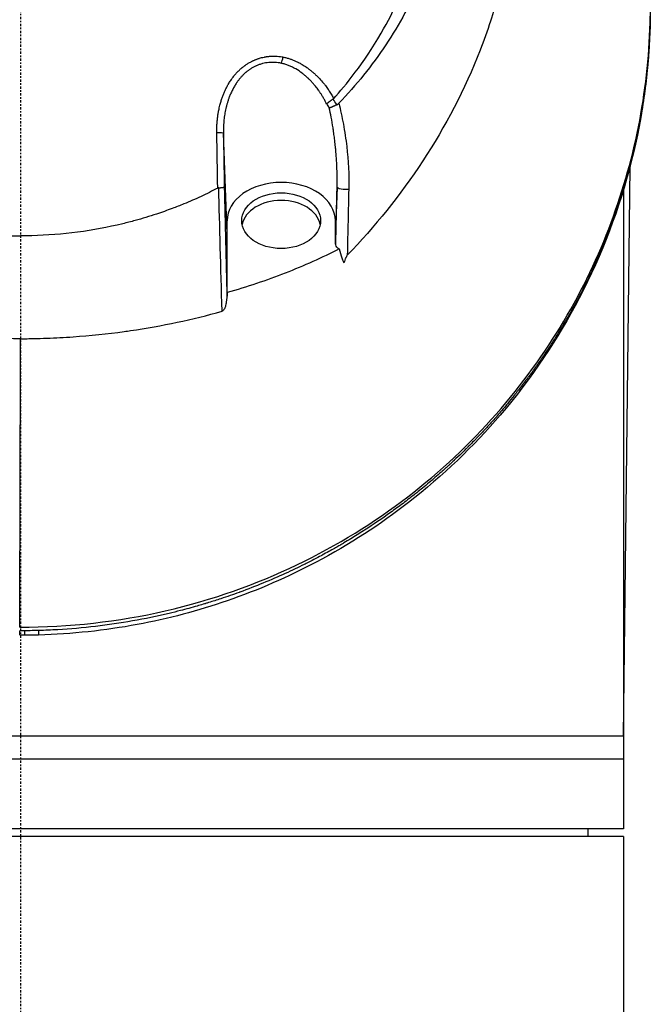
# Model space of a CAD drawing. Header units: millimetres. Extents: x 0 to 4378, y 0 to 2376.
# Tile 611 of 656: x 2251 to 2292, y 1693 to 1756. Entities that reach past the tile are written whole.
import ezdxf

# ---------------------------------------------------------------- set-up
doc = ezdxf.new("R2010")
doc.units = ezdxf.units.MM
doc.header["$LTSCALE"] = 0.2
doc.linetypes.add('CENTER2', pattern=[1.125, 0.75, -0.125, 0.125, -0.125])
doc.layers.add('02_Center Line', color=1, linetype='CENTER2')

# ---------------------------------------------------------------- blocks, each defined once
blk = doc.blocks.new('A$C1d6742d2')
for p, q in [((13.359, 1242.513), (13.118, 1249.025)), ((39.006, 1210), (39.418, 1246.852)), ((39.418, 1246.919), (39.418, 1246.919)), ((20.471, 1245.532), (20.365, 1242.675)), ((39, 1245.37), (39, 1204)), ((13.359, 1238.725), (13.359, 1243.361)), ((20.372, 1241.868), (20.359, 1243.361)), ((-0.03, 1216.523), (-0.056, 1216.523)), ((39.006, 1210), (-39.006, 1210)), ((39, 1208.5), (-39, 1208.5)), ((39, 1204), (-39, 1204)), ((39, 1203.5), (-39, 1203.5)), ((36.713, 1203.5), (36.721, 1204)), ((39, 1203.5), (39, 844.081))]:
    blk.add_line(p, q)
for centre, major_axis, ratio, start_param, end_param in [((39.724, 1256.341), (1, -0.019), 0.706619, 0.000005, 0.013273), ((16.875, 1253.893), (0.095, 0.491), 0.171727, 3.969203, 4.870511), ((19.629, 1252.182), (0.581, -0.954), 0.414136, 0.000941, 0.125378), ((16.574, 1248.653), (3.864, 0.903), 0.946376, 0.322075, 0.400787), ((17.669, 1248.944), (-0.955, 3.618), 0.893967, 5.025478, 5.142602), ((20.231, 1251.484), (-0.173, 0.631), 0.753521, 3.244774, 3.563294), ((12.618, 1249.015), (0.5, 0.009), 0.072072, 0.018559, 1.420074), ((21.93, 1220.235), (-7.364, 286.577), 0.028362, 1.481635, 1.50657), ((12.816, 1244.747), (0.005, 0.742), 0.421732, 0.011181, 0.223639), ((16.857, 1242.866), (2.55, 0), 0.707097, 0.137693, 3.003899), ((12.872, 1238.728), (0.487, -0.01), 0.816194, 6.243172, 6.299852), ((12.94, 1235.477), (0.122, 2.028), 0.21509, 0.06542, 0.07428), ((1.136, 1217.537), (0.027, -1), 0.02572, 0.005843, 0.785049)]:
    blk.add_ellipse(centre, major_axis=major_axis, ratio=ratio, start_param=start_param, end_param=end_param)
blk.add_ellipse((16.857, 1243.361), major_axis=(2.55, 0), ratio=0.707097)
for points, knots in [([(3.068, 1295.626), (3.668, 1295.562), (4.265, 1295.48), (5.453, 1295.278), (6.043, 1295.158), (7.802, 1294.745), (8.955, 1294.397), (10.401, 1293.861), (10.72, 1293.737), (11.399, 1293.457), (11.757, 1293.301), (14.956, 1291.83), (17.555, 1290.072), (20.086, 1287.657), (20.372, 1287.371), (20.806, 1286.919), (20.951, 1286.764), (21.386, 1286.288), (21.667, 1285.965), (22.078, 1285.471), (22.214, 1285.303), (22.616, 1284.794), (22.875, 1284.449), (23.38, 1283.743), (23.623, 1283.384), (24.334, 1282.279), (24.772, 1281.517), (25.566, 1279.96), (25.923, 1279.165), (26.39, 1277.966), (26.532, 1277.573), (26.943, 1276.345), (27.18, 1275.499), (27.561, 1273.803), (27.705, 1272.959), (28.21, 1268.728), (27.932, 1265.275), (26.684, 1260.957), (26.325, 1259.953), (25.276, 1257.502), (24.509, 1256.083), (23.172, 1254.068), (22.696, 1253.416), (21.684, 1252.156), (21.147, 1251.545), (20.583, 1250.962)], [0.000007, 0.000007, 0.000007, 0.000007, 0.181296, 0.181296, 0.36259, 0.36259, 0.725449, 0.725449, 0.829256, 0.829256, 0.94777, 0.94777, 1.897123, 1.897123, 2.023549, 2.023549, 2.087146, 2.087146, 2.219428, 2.219428, 2.286205, 2.286205, 2.420452, 2.420452, 2.555207, 2.555207, 2.82874, 2.82874, 3.100813, 3.100813, 3.232046, 3.232046, 3.509604, 3.509604, 3.78222, 3.78222, 4.864201, 4.864201, 5.199734, 5.199734, 5.702448, 5.702448, 5.953638, 5.953638, 6.20439, 6.20439, 6.20439, 6.20439]), ([(0.009, 1293.219), (-1.174, 1293.219), (-2.368, 1293.125), (-4.662, 1292.808), (-5.807, 1292.579), (-8.276, 1291.925), (-9.59, 1291.473), (-13.918, 1289.614), (-16.695, 1287.779), (-21.438, 1283.19), (-23.343, 1280.461), (-24.975, 1276.716), (-25.264, 1275.95), (-25.637, 1274.785), (-25.753, 1274.392), (-26.275, 1272.425), (-26.531, 1270.824), (-26.716, 1267.538), (-26.642, 1265.861), (-26.034, 1261.836), (-25.327, 1259.528), (-22.924, 1254.455), (-21.314, 1252.457), (-20.251, 1251.265)], [-3.158699, -3.158699, -3.158699, -3.158699, -2.982715, -2.982715, -2.805909, -2.805909, -2.595859, -2.595859, -2.0912, -2.0912, -1.576632, -1.576632, -1.447883, -1.447883, -1.383034, -1.383034, -1.125315, -1.125315, -0.864642, -0.864642, -0.492049, -0.492049, -0.000019, -0.000019, -0.000019, -0.000019]), ([(20.255, 1251.265), (21.01, 1252.113), (22.192, 1253.547), (24.189, 1256.984), (24.9, 1258.567), (26.59, 1263.69), (26.831, 1267.06), (26.422, 1271.609), (26.112, 1273.213), (25.401, 1275.566), (25.124, 1276.337), (23.552, 1280.116), (21.686, 1282.879), (17.01, 1287.542), (14.253, 1289.42), (9.899, 1291.359), (8.544, 1291.842), (6.043, 1292.526), (4.914, 1292.762), (2.968, 1293.049), (2.15, 1293.135), (0.896, 1293.206), (0.455, 1293.219), (0.009, 1293.219)], [-5.832325, -5.832325, -5.832325, -5.832325, -5.274421, -5.274421, -4.846437, -4.846437, -3.928454, -3.928454, -3.418934, -3.418934, -3.165574, -3.165574, -2.150485, -2.150485, -1.152487, -1.152487, -0.72343, -0.72343, -0.378701, -0.378701, -0.13356, -0.13356, -0.000001, -0.000001, -0.000001, -0.000001]), ([(31.839, 1269.976), (31.945, 1268.942), (32.025, 1267.918), (32.034, 1266.566), (32.034, 1266.41), (32.03, 1265.84), (32.019, 1265.425), (31.922, 1263.353), (31.717, 1261.704), (31.345, 1259.849), (31.299, 1259.632), (31.141, 1258.92), (31.02, 1258.429), (30.737, 1257.377), (30.572, 1256.823), (30.187, 1255.638), (29.964, 1255.013), (27.747, 1249.308), (24.663, 1244.796), (21.131, 1241.122)], [0.000289, 0.000289, 0.000289, 0.000289, 0.320756, 0.320756, 0.362402, 0.362402, 0.47349, 0.47349, 0.917838, 0.917838, 0.976896, 0.976896, 1.112143, 1.112143, 1.266805, 1.266805, 1.443098, 1.443098, 2.892096, 2.892096, 2.892096, 2.892096]), ([(40.73, 1257.17), (40.73, 1257.035), (40.73, 1256.901), (40.729, 1256.766), (40.728, 1256.621), (40.726, 1256.476), (40.724, 1256.331)], [0.035359, 0.035359, 0.035359, 0.035359, 0.5016036, 0.5016036, 0.5016036, 1, 1, 1, 1]), ([(-0.055, 1217.046), (3.153, 1217.048), (6.319, 1217.399), (12.401, 1218.802), (15.239, 1219.819), (20.493, 1222.339), (22.901, 1223.845), (27.175, 1227.125), (29.084, 1228.926), (34.126, 1234.669), (36.566, 1238.892), (39.822, 1247.581), (40.655, 1252.082), (40.725, 1256.596)], [0, 0, 0, 0, 0.125, 0.125, 0.25, 0.25, 0.375, 0.375, 0.5, 0.5, 0.75, 0.75, 1, 1, 1, 1]), ([(40.723, 1256.322), (40.609, 1250.231), (39.113, 1244.048), (34.76, 1235.718), (33.059, 1233.17), (29.306, 1228.764), (27.323, 1226.851), (23.276, 1223.702), (21.279, 1222.395), (17.315, 1220.298), (15.383, 1219.451), (11.5, 1218.111), (9.547, 1217.589), (5.466, 1216.827), (3.313, 1216.596), (1.163, 1216.537)], [0, 0, 0, 0, 2.551508, 2.551508, 3.723769, 3.723769, 4.711282, 4.711282, 5.514892, 5.514892, 6.188052, 6.188052, 6.807183, 6.807183, 7.452626, 7.452626, 7.452626, 7.452626]), ([(40.724, 1256.331), (40.723, 1256.31), (40.723, 1256.288), (40.722, 1256.266), (40.711, 1255.708), (40.688, 1255.15), (40.653, 1254.593), (40.581, 1253.435), (40.459, 1252.278), (40.285, 1251.125), (40.112, 1249.972), (39.887, 1248.823), (39.61, 1247.679), (39.334, 1246.537), (39.005, 1245.4), (38.624, 1244.272), (38.506, 1243.924), (38.383, 1243.576), (38.256, 1243.23), (37.969, 1242.455), (37.657, 1241.683), (37.318, 1240.918), (36.829, 1239.811), (36.286, 1238.717), (35.685, 1237.636), (35.555, 1237.402), (35.422, 1237.169), (35.286, 1236.936), (35.265, 1236.9), (35.245, 1236.865), (35.224, 1236.829), (35.067, 1236.561), (34.906, 1236.295), (34.741, 1236.029), (34.613, 1235.822), (34.483, 1235.615), (34.351, 1235.41), (34.188, 1235.157), (34.023, 1234.905), (33.853, 1234.655), (33.809, 1234.59), (33.757, 1234.514), (33.713, 1234.448), (33.684, 1234.407), (33.659, 1234.371), (33.641, 1234.344), (33.632, 1234.331), (33.625, 1234.321), (33.62, 1234.313), (33.601, 1234.286), (33.576, 1234.25), (33.545, 1234.207), (33.52, 1234.171), (33.491, 1234.129), (33.458, 1234.082), (33.42, 1234.028), (33.377, 1233.967), (33.328, 1233.898), (33.283, 1233.835), (33.234, 1233.766), (33.179, 1233.691), (33.174, 1233.684), (33.169, 1233.677), (33.164, 1233.67), (33.112, 1233.597), (33.055, 1233.52), (32.994, 1233.436), (32.97, 1233.404), (32.943, 1233.368), (32.917, 1233.332), (32.889, 1233.295), (32.861, 1233.257), (32.836, 1233.223), (32.819, 1233.201), (32.804, 1233.18), (32.79, 1233.162), (32.723, 1233.072), (32.657, 1232.984), (32.593, 1232.899), (32.457, 1232.721), (32.329, 1232.555), (32.207, 1232.399), (32.162, 1232.342), (32.118, 1232.286), (32.075, 1232.231), (32.06, 1232.211), (32.048, 1232.196), (32.035, 1232.18), (32.025, 1232.167), (32.014, 1232.154), (32.001, 1232.137), (31.987, 1232.12), (31.971, 1232.1), (31.951, 1232.074), (31.947, 1232.069), (31.942, 1232.064), (31.938, 1232.058), (31.787, 1231.869), (31.644, 1231.693), (31.509, 1231.529), (31.502, 1231.521), (31.495, 1231.513), (31.488, 1231.504), (31.454, 1231.463), (31.421, 1231.423), (31.388, 1231.383), (31.147, 1231.094), (30.934, 1230.847), (30.754, 1230.642), (30.549, 1230.408), (30.385, 1230.228), (30.267, 1230.099), (30.224, 1230.051), (30.186, 1230.01), (30.155, 1229.976), (30.144, 1229.965), (30.135, 1229.954), (30.126, 1229.944), (30.12, 1229.938), (30.107, 1229.924), (30.09, 1229.905), (30.071, 1229.886), (30.048, 1229.861), (30.024, 1229.835), (30.001, 1229.81), (29.976, 1229.783), (29.954, 1229.76), (29.944, 1229.749), (29.935, 1229.739), (29.926, 1229.73), (29.857, 1229.656), (29.79, 1229.585), (29.726, 1229.518), (29.638, 1229.425), (29.554, 1229.338), (29.476, 1229.257), (29.452, 1229.232), (29.428, 1229.207), (29.404, 1229.183), (29.287, 1229.062), (29.184, 1228.958), (29.095, 1228.868), (29.054, 1228.827), (29.016, 1228.788), (28.981, 1228.754), (28.966, 1228.739), (28.958, 1228.731), (28.952, 1228.725), (28.944, 1228.717), (28.938, 1228.711), (28.923, 1228.696), (28.921, 1228.694), (28.919, 1228.692), (28.917, 1228.69), (28.871, 1228.644), (28.797, 1228.571), (28.696, 1228.471), (28.65, 1228.426), (28.598, 1228.376), (28.541, 1228.32), (28.362, 1228.147), (28.182, 1227.976), (28.055, 1227.857), (28.051, 1227.853), (28.047, 1227.849), (28.044, 1227.846), (27.926, 1227.736), (27.838, 1227.655), (27.781, 1227.601), (27.775, 1227.596), (27.77, 1227.592), (27.766, 1227.587), (27.758, 1227.581), (27.738, 1227.562), (27.714, 1227.54), (27.695, 1227.523), (27.675, 1227.504), (27.656, 1227.487), (27.651, 1227.482), (27.646, 1227.477), (27.641, 1227.473), (27.598, 1227.434), (27.555, 1227.395), (27.513, 1227.357), (27.429, 1227.281), (27.347, 1227.207), (27.266, 1227.135), (27.247, 1227.118), (27.228, 1227.101), (27.209, 1227.084), (27.068, 1226.959), (26.931, 1226.839), (26.8, 1226.726), (26.672, 1226.615), (26.549, 1226.51), (26.431, 1226.411), (26.125, 1226.153), (25.855, 1225.934), (25.627, 1225.751), (25.537, 1225.679), (25.453, 1225.613), (25.375, 1225.552), (25.332, 1225.517), (25.29, 1225.485), (25.251, 1225.454), (25.234, 1225.441), (25.223, 1225.433), (25.21, 1225.423), (25.199, 1225.414), (25.188, 1225.405), (25.171, 1225.392), (25.161, 1225.385), (25.15, 1225.376), (25.136, 1225.365), (25.004, 1225.263), (24.872, 1225.162), (24.738, 1225.061), (24.471, 1224.86), (24.201, 1224.66), (23.926, 1224.464), (23.378, 1224.07), (22.814, 1223.687), (22.235, 1223.315), (22.214, 1223.301), (22.193, 1223.288), (22.173, 1223.275), (21.903, 1223.102), (21.631, 1222.932), (21.356, 1222.765), (21.207, 1222.675), (21.058, 1222.585), (20.907, 1222.497), (20.88, 1222.48), (20.85, 1222.462), (20.82, 1222.445), (20.791, 1222.428), (20.762, 1222.411), (20.739, 1222.398), (20.722, 1222.388), (20.708, 1222.38), (20.698, 1222.374), (20.662, 1222.353), (20.625, 1222.332), (20.587, 1222.309), (20.498, 1222.258), (20.402, 1222.203), (20.3, 1222.145), (20.071, 1222.015), (19.81, 1221.87), (19.514, 1221.711), (19.491, 1221.698), (19.467, 1221.686), (19.444, 1221.673), (19.15, 1221.515), (18.824, 1221.345), (18.463, 1221.164), (18.42, 1221.143), (18.377, 1221.121), (18.334, 1221.1), (17.594, 1220.732), (16.714, 1220.322), (15.675, 1219.894), (15.207, 1219.702), (14.707, 1219.507), (14.173, 1219.312), (14.158, 1219.306), (14.144, 1219.301), (14.13, 1219.296), (13.752, 1219.158), (13.356, 1219.021), (12.944, 1218.884), (12.69, 1218.801), (12.43, 1218.718), (12.163, 1218.636), (12.099, 1218.616), (12.033, 1218.596), (11.967, 1218.576), (11.946, 1218.569), (11.925, 1218.563), (11.904, 1218.557), (11.765, 1218.515), (11.631, 1218.475), (11.521, 1218.443), (11.518, 1218.443), (11.515, 1218.442), (11.511, 1218.441), (11.481, 1218.432), (11.453, 1218.424), (11.427, 1218.416), (11.065, 1218.312), (10.701, 1218.213), (10.335, 1218.118), (10.093, 1218.056), (9.85, 1217.996), (9.606, 1217.937), (8.829, 1217.752), (8.042, 1217.588), (7.247, 1217.447), (6.452, 1217.306), (5.648, 1217.188), (4.84, 1217.094), (4.031, 1216.999), (3.217, 1216.928), (2.4, 1216.882), (1.992, 1216.859), (1.583, 1216.842), (1.173, 1216.83)], [0, 0, 0, 0, 0.001235, 0.001235, 0.001235, 0.032845, 0.032845, 0.032845, 0.098514, 0.098514, 0.098514, 0.164155, 0.164155, 0.164155, 0.229765, 0.229765, 0.229765, 0.25, 0.25, 0.25, 0.295338, 0.295338, 0.295338, 0.360817, 0.360817, 0.360817, 0.375, 0.375, 0.375, 0.377162, 0.377162, 0.377162, 0.393509, 0.393509, 0.393509, 0.40625, 0.40625, 0.40625, 0.421875, 0.421875, 0.421875, 0.42593, 0.42593, 0.42593, 0.428493, 0.428493, 0.428493, 0.429688, 0.429688, 0.429688, 0.43397, 0.43397, 0.43397, 0.4375, 0.4375, 0.4375, 0.441585, 0.441585, 0.441585, 0.445313, 0.445313, 0.445313, 0.445664, 0.445664, 0.445664, 0.449219, 0.449219, 0.449219, 0.450621, 0.450621, 0.450621, 0.452114, 0.452114, 0.452114, 0.453125, 0.453125, 0.453125, 0.458169, 0.458169, 0.458169, 0.46875, 0.46875, 0.46875, 0.472656, 0.472656, 0.472656, 0.47407, 0.47407, 0.47407, 0.475217, 0.475217, 0.475217, 0.476344, 0.476344, 0.476344, 0.476563, 0.476563, 0.476563, 0.483993, 0.483993, 0.483993, 0.484375, 0.484375, 0.484375, 0.486257, 0.486257, 0.486257, 0.5, 0.5, 0.5, 0.515625, 0.515625, 0.515625, 0.521453, 0.521453, 0.521453, 0.523438, 0.523438, 0.523438, 0.52457, 0.52457, 0.52457, 0.525731, 0.525731, 0.525731, 0.52685, 0.52685, 0.52685, 0.527344, 0.527344, 0.527344, 0.53125, 0.53125, 0.53125, 0.53666, 0.53666, 0.53666, 0.538372, 0.538372, 0.538372, 0.546875, 0.546875, 0.546875, 0.550781, 0.550781, 0.550781, 0.552445, 0.552445, 0.552445, 0.554421, 0.554421, 0.554421, 0.554688, 0.554688, 0.554688, 0.560068, 0.560068, 0.560068, 0.5625, 0.5625, 0.5625, 0.570081, 0.570081, 0.570081, 0.570313, 0.570313, 0.570313, 0.577477, 0.577477, 0.577477, 0.578125, 0.578125, 0.578125, 0.579102, 0.579102, 0.579102, 0.579856, 0.579856, 0.579856, 0.580078, 0.580078, 0.580078, 0.582031, 0.582031, 0.582031, 0.585938, 0.585938, 0.585938, 0.586848, 0.586848, 0.586848, 0.59375, 0.59375, 0.59375, 0.600497, 0.600497, 0.600497, 0.618038, 0.618038, 0.618038, 0.625, 0.625, 0.625, 0.628906, 0.628906, 0.628906, 0.630563, 0.630563, 0.630563, 0.631988, 0.631988, 0.631988, 0.632813, 0.632813, 0.632813, 0.640625, 0.640625, 0.640625, 0.65625, 0.65625, 0.65625, 0.6875, 0.6875, 0.6875, 0.688623, 0.688623, 0.688623, 0.703125, 0.703125, 0.703125, 0.710938, 0.710938, 0.710938, 0.712365, 0.712365, 0.712365, 0.713792, 0.713792, 0.713792, 0.714844, 0.714844, 0.714844, 0.71875, 0.71875, 0.71875, 0.727865, 0.727865, 0.727865, 0.748382, 0.748382, 0.748382, 0.75, 0.75, 0.75, 0.770026, 0.770026, 0.770026, 0.772382, 0.772382, 0.772382, 0.8125, 0.8125, 0.8125, 0.830542, 0.830542, 0.830542, 0.831023, 0.831023, 0.831023, 0.84375, 0.84375, 0.84375, 0.851563, 0.851563, 0.851563, 0.853457, 0.853457, 0.853457, 0.854072, 0.854072, 0.854072, 0.858128, 0.858128, 0.858128, 0.858245, 0.858245, 0.858245, 0.859375, 0.859375, 0.859375, 0.875, 0.875, 0.875, 0.885308, 0.885308, 0.885308, 0.918094, 0.918094, 0.918094, 0.950853, 0.950853, 0.950853, 0.983613, 0.983613, 0.983613, 1, 1, 1, 1]), ([(12.692, 1249.052), (12.691, 1249.14), (12.691, 1249.228), (12.694, 1249.403), (12.698, 1249.49), (12.707, 1249.663), (12.714, 1249.749), (12.73, 1249.919), (12.739, 1250.004), (12.761, 1250.17), (12.774, 1250.253), (12.802, 1250.416), (12.818, 1250.497), (12.847, 1250.635), (12.86, 1250.693), (12.887, 1250.804), (12.901, 1250.857), (12.936, 1250.99), (12.959, 1251.068), (13.008, 1251.223), (13.034, 1251.299), (13.088, 1251.449), (13.116, 1251.522), (13.174, 1251.662), (13.203, 1251.729), (13.266, 1251.867), (13.301, 1251.937), (13.37, 1252.071), (13.405, 1252.135), (13.445, 1252.204), (13.449, 1252.21), (13.476, 1252.257), (13.5, 1252.296), (13.547, 1252.372), (13.571, 1252.409), (13.62, 1252.482), (13.645, 1252.518), (13.682, 1252.57), (13.694, 1252.587), (13.732, 1252.638), (13.758, 1252.672), (13.811, 1252.739), (13.838, 1252.772), (13.882, 1252.824), (13.899, 1252.844), (13.942, 1252.893), (13.967, 1252.921), (14.019, 1252.977), (14.045, 1253.004), (14.097, 1253.057), (14.123, 1253.082), (14.177, 1253.133), (14.203, 1253.158), (14.258, 1253.206), (14.286, 1253.23), (14.325, 1253.263), (14.336, 1253.272), (14.375, 1253.304), (14.404, 1253.327), (14.463, 1253.373), (14.493, 1253.395), (14.533, 1253.423), (14.542, 1253.429), (14.609, 1253.476), (14.668, 1253.515), (14.787, 1253.588), (14.846, 1253.621), (14.932, 1253.666), (14.958, 1253.679), (15.008, 1253.704), (15.031, 1253.715), (15.076, 1253.736), (15.099, 1253.746), (15.128, 1253.758), (15.135, 1253.761), (15.164, 1253.774), (15.186, 1253.783), (15.232, 1253.801), (15.255, 1253.81), (15.303, 1253.828), (15.327, 1253.837), (15.377, 1253.854), (15.403, 1253.862), (15.438, 1253.873), (15.447, 1253.876), (15.497, 1253.891), (15.538, 1253.903), (15.638, 1253.929), (15.696, 1253.942), (15.76, 1253.955), (15.764, 1253.955), (15.788, 1253.96), (15.806, 1253.963), (15.842, 1253.97), (15.86, 1253.973), (15.895, 1253.978), (15.913, 1253.981), (15.949, 1253.986), (15.966, 1253.988), (16.003, 1253.993), (16.021, 1253.995), (16.056, 1253.998), (16.073, 1254), (16.226, 1254.013), (16.363, 1254.016), (16.637, 1254.004), (16.775, 1253.989), (16.933, 1253.962), (16.953, 1253.958), (16.973, 1253.955)], [0, 0, 0, 0, 0.038115, 0.038115, 0.075605, 0.075605, 0.112655, 0.112655, 0.149359, 0.149359, 0.186016, 0.186016, 0.222871, 0.222871, 0.25, 0.25, 0.275957, 0.275957, 0.314389, 0.314389, 0.352947, 0.352947, 0.390327, 0.390327, 0.425518, 0.425518, 0.462759, 0.462759, 0.49675, 0.49675, 0.5, 0.5, 0.521578, 0.521578, 0.543031, 0.543031, 0.564061, 0.564061, 0.573987, 0.573987, 0.594266, 0.594266, 0.613774, 0.613774, 0.625, 0.625, 0.642214, 0.642214, 0.659554, 0.659554, 0.67675, 0.67675, 0.693701, 0.693701, 0.7101, 0.7101, 0.716202, 0.716202, 0.731672, 0.731672, 0.746156, 0.746156, 0.75, 0.75, 0.776323, 0.776323, 0.801617, 0.801617, 0.8125, 0.8125, 0.822297, 0.822297, 0.832341, 0.832341, 0.835296, 0.835296, 0.845222, 0.845222, 0.854706, 0.854706, 0.863836, 0.863836, 0.872439, 0.872439, 0.875, 0.875, 0.887583, 0.887583, 0.904963, 0.904963, 0.90625, 0.90625, 0.911965, 0.911965, 0.917839, 0.917839, 0.923591, 0.923591, 0.928893, 0.928893, 0.933682, 0.933682, 0.9375, 0.9375, 0.966767, 0.966767, 0.995836, 0.995836, 1, 1, 1, 1]), ([(16.973, 1253.955), (17.047, 1253.94), (17.12, 1253.924), (17.267, 1253.885), (17.34, 1253.864), (17.472, 1253.82), (17.531, 1253.799), (17.622, 1253.764), (17.654, 1253.751), (17.719, 1253.724), (17.752, 1253.709), (17.818, 1253.68), (17.851, 1253.664), (17.916, 1253.633), (17.949, 1253.616), (17.997, 1253.592), (18.012, 1253.584), (18.062, 1253.558), (18.095, 1253.539), (18.156, 1253.505), (18.184, 1253.488), (18.304, 1253.418), (18.397, 1253.358), (18.494, 1253.29), (18.499, 1253.286), (18.568, 1253.238), (18.631, 1253.192), (18.752, 1253.098), (18.81, 1253.051), (18.888, 1252.985), (18.909, 1252.967), (18.936, 1252.943), (18.943, 1252.937), (18.966, 1252.917), (18.984, 1252.901), (19.02, 1252.868), (19.039, 1252.851), (19.074, 1252.818), (19.092, 1252.801), (19.128, 1252.767), (19.145, 1252.75), (19.16, 1252.735), (19.161, 1252.734), (19.245, 1252.651), (19.327, 1252.566), (19.489, 1252.385), (19.57, 1252.289), (19.671, 1252.161), (19.693, 1252.133), (19.774, 1252.026), (19.832, 1251.946), (19.944, 1251.784), (19.997, 1251.702), (20.099, 1251.538), (20.148, 1251.456), (20.215, 1251.338), (20.235, 1251.302), (20.255, 1251.265)], [0, 0, 0, 0, 0.0447982, 0.0447982, 0.0890691, 0.0890691, 0.125, 0.125, 0.1438235, 0.1438235, 0.162372, 0.162372, 0.1809558, 0.1809558, 0.1998559, 0.1998559, 0.2090035, 0.2090035, 0.2302048, 0.2302048, 0.25, 0.25, 0.321519, 0.321519, 0.3256794, 0.3256794, 0.375, 0.375, 0.4207665, 0.4207665, 0.4375, 0.4375, 0.442409, 0.442409, 0.4555352, 0.4555352, 0.4686943, 0.4686943, 0.4824178, 0.4824178, 0.4990105, 0.4990105, 0.5, 0.5, 0.60237, 0.60237, 0.708141, 0.708141, 0.7377626, 0.7377626, 0.8181353, 0.8181353, 0.8954072, 0.8954072, 0.9686926, 0.9686926, 0.9999993, 0.9999993, 0.9999993, 0.9999993]), ([(16.873, 1253.549), (16.803, 1253.564), (16.732, 1253.577), (16.59, 1253.597), (16.519, 1253.603), (16.378, 1253.611), (16.307, 1253.612), (16.176, 1253.609), (16.115, 1253.605), (15.986, 1253.593), (15.917, 1253.584), (15.787, 1253.561), (15.726, 1253.547), (15.66, 1253.531), (15.655, 1253.529), (15.576, 1253.509), (15.505, 1253.487), (15.377, 1253.441), (15.319, 1253.418), (15.253, 1253.389), (15.243, 1253.384), (15.175, 1253.354), (15.118, 1253.326), (15.007, 1253.266), (14.953, 1253.234), (14.846, 1253.166), (14.793, 1253.13), (14.693, 1253.057), (14.646, 1253.02), (14.587, 1252.972), (14.576, 1252.962), (14.561, 1252.949), (14.558, 1252.947), (14.494, 1252.892), (14.434, 1252.836), (14.333, 1252.734), (14.291, 1252.689), (14.232, 1252.622), (14.213, 1252.601), (14.177, 1252.557), (14.159, 1252.535), (14.123, 1252.49), (14.105, 1252.467), (14.069, 1252.42), (14.052, 1252.396), (14.024, 1252.358), (14.014, 1252.343), (13.993, 1252.313), (13.983, 1252.299), (13.929, 1252.219), (13.885, 1252.15), (13.8, 1252.007), (13.759, 1251.933), (13.68, 1251.78), (13.642, 1251.701), (13.601, 1251.608), (13.596, 1251.596), (13.59, 1251.584), (13.59, 1251.582), (13.557, 1251.507), (13.526, 1251.431), (13.474, 1251.294), (13.453, 1251.235), (13.423, 1251.146), (13.413, 1251.116), (13.394, 1251.056), (13.385, 1251.025), (13.366, 1250.963), (13.357, 1250.932), (13.339, 1250.869), (13.331, 1250.838), (13.318, 1250.791), (13.314, 1250.773), (13.307, 1250.745), (13.304, 1250.734), (13.271, 1250.6), (13.244, 1250.473), (13.198, 1250.222), (13.18, 1250.099), (13.15, 1249.848), (13.138, 1249.721), (13.122, 1249.462), (13.117, 1249.33), (13.116, 1249.139), (13.117, 1249.082), (13.118, 1249.025)], [0, 0, 0, 0, 0.031262, 0.031262, 0.062423, 0.062423, 0.093523, 0.093523, 0.120423, 0.120423, 0.150994, 0.150994, 0.178863, 0.178863, 0.181565, 0.181565, 0.215546, 0.215546, 0.244909, 0.244909, 0.25, 0.25, 0.280377, 0.280377, 0.309866, 0.309866, 0.33916, 0.33916, 0.366309, 0.366309, 0.373192, 0.373192, 0.375, 0.375, 0.410923, 0.410923, 0.4375, 0.4375, 0.448895, 0.448895, 0.460192, 0.460192, 0.471628, 0.471628, 0.483687, 0.483687, 0.491586, 0.491586, 0.5, 0.5, 0.540212, 0.540212, 0.580035, 0.580035, 0.619515, 0.619515, 0.625, 0.625, 0.625616, 0.625616, 0.661017, 0.661017, 0.6875, 0.6875, 0.699662, 0.699662, 0.711687, 0.711687, 0.723855, 0.723855, 0.736708, 0.736708, 0.744354, 0.744354, 0.75, 0.75, 0.8125, 0.8125, 0.86874, 0.86874, 0.92376, 0.92376, 0.977501, 0.977501, 1, 1, 1, 1]), ([(19.798, 1250.911), (19.766, 1250.978), (19.733, 1251.042), (19.665, 1251.17), (19.63, 1251.234), (19.575, 1251.331), (19.554, 1251.366), (19.517, 1251.429), (19.5, 1251.456), (19.467, 1251.51), (19.451, 1251.536), (19.418, 1251.587), (19.402, 1251.612), (19.37, 1251.661), (19.353, 1251.685), (19.319, 1251.735), (19.301, 1251.761), (19.279, 1251.793), (19.275, 1251.798), (19.208, 1251.893), (19.142, 1251.979), (19.033, 1252.116), (18.989, 1252.169), (18.922, 1252.245), (18.901, 1252.269), (18.859, 1252.315), (18.839, 1252.338), (18.797, 1252.382), (18.776, 1252.404), (18.733, 1252.449), (18.71, 1252.472), (18.665, 1252.517), (18.642, 1252.54), (18.615, 1252.565), (18.613, 1252.568), (18.607, 1252.573), (18.604, 1252.576), (18.546, 1252.631), (18.49, 1252.682), (18.375, 1252.78), (18.316, 1252.828), (18.244, 1252.884), (18.232, 1252.894), (18.08, 1253.009), (17.94, 1253.102), (17.731, 1253.222), (17.664, 1253.258), (17.525, 1253.326), (17.454, 1253.359), (17.308, 1253.419), (17.234, 1253.446), (17.083, 1253.496), (17.006, 1253.518), (16.91, 1253.541), (16.892, 1253.545), (16.873, 1253.549)], [0, 0, 0, 0, 0.046711, 0.046711, 0.096311, 0.096311, 0.125, 0.125, 0.149375, 0.149375, 0.174393, 0.174393, 0.199162, 0.199162, 0.222522, 0.222522, 0.245689, 0.245689, 0.25, 0.25, 0.325349, 0.325349, 0.375, 0.375, 0.399201, 0.399201, 0.423724, 0.423724, 0.44792, 0.44792, 0.472607, 0.472607, 0.494916, 0.494916, 0.497293, 0.497293, 0.5, 0.5, 0.54983, 0.54983, 0.601498, 0.601498, 0.612632, 0.612632, 0.73467, 0.73467, 0.792496, 0.792496, 0.853604, 0.853604, 0.916894, 0.916894, 0.983711, 0.983711, 1, 1, 1, 1]), ([(20.21, 1251.228), (20.195, 1251.218), (20.179, 1251.208), (20.162, 1251.198), (20.146, 1251.187), (20.13, 1251.177), (20.114, 1251.166), (20.098, 1251.155), (20.082, 1251.144), (20.067, 1251.133), (20.051, 1251.122), (20.035, 1251.111), (20.02, 1251.1), (20.005, 1251.089), (19.99, 1251.078), (19.976, 1251.067), (19.972, 1251.064), (19.968, 1251.061), (19.964, 1251.058), (19.954, 1251.05), (19.944, 1251.042), (19.934, 1251.035), (19.921, 1251.024), (19.909, 1251.014), (19.897, 1251.004), (19.885, 1250.994), (19.874, 1250.984), (19.863, 1250.975), (19.853, 1250.966), (19.843, 1250.957), (19.834, 1250.948), (19.825, 1250.94), (19.817, 1250.932), (19.81, 1250.924), (19.806, 1250.919), (19.802, 1250.915), (19.798, 1250.911)], [0, 0, 0, 0, 0.0977585, 0.0977585, 0.0977585, 0.1935795, 0.1935795, 0.1935795, 0.2879079, 0.2879079, 0.2879079, 0.3809599, 0.3809599, 0.3809599, 0.4735218, 0.4735218, 0.4735218, 0.4995432, 0.4995432, 0.4995432, 0.5659348, 0.5659348, 0.5659348, 0.658535, 0.658535, 0.658535, 0.7522359, 0.7522359, 0.7522359, 0.8467203, 0.8467203, 0.8467203, 0.9430884, 0.9430884, 0.9430884, 1, 1, 1, 1]), ([(19.969, 1250.667), (19.976, 1250.67), (19.985, 1250.674), (19.994, 1250.677), (20.004, 1250.681), (20.014, 1250.685), (20.026, 1250.69), (20.037, 1250.694), (20.049, 1250.699), (20.062, 1250.704), (20.075, 1250.709), (20.088, 1250.714), (20.102, 1250.72), (20.116, 1250.726), (20.131, 1250.732), (20.147, 1250.739), (20.154, 1250.742), (20.162, 1250.745), (20.17, 1250.748), (20.178, 1250.752), (20.186, 1250.755), (20.195, 1250.759), (20.212, 1250.766), (20.229, 1250.773), (20.246, 1250.781), (20.263, 1250.788), (20.281, 1250.795), (20.299, 1250.803), (20.317, 1250.811), (20.335, 1250.818), (20.352, 1250.826), (20.37, 1250.834), (20.388, 1250.842), (20.406, 1250.85), (20.421, 1250.856), (20.437, 1250.863), (20.452, 1250.87)], [0, 0, 0, 0, 0.094765, 0.094765, 0.094765, 0.1877083, 0.1877083, 0.1877083, 0.2792333, 0.2792333, 0.2792333, 0.3695283, 0.3695283, 0.3695283, 0.4593375, 0.4593375, 0.4593375, 0.5027287, 0.5027287, 0.5027287, 0.5489876, 0.5489876, 0.5489876, 0.6388096, 0.6388096, 0.6388096, 0.7297889, 0.7297889, 0.7297889, 0.8215701, 0.8215701, 0.8215701, 0.9155073, 0.9155073, 0.9155073, 0.9999981, 0.9999981, 0.9999981, 0.9999981]), ([(20.471, 1245.532), (20.471, 1245.556), (20.472, 1245.58), (20.473, 1245.625), (20.473, 1245.647), (20.475, 1245.726), (20.476, 1245.783), (20.477, 1245.926), (20.477, 1246.013), (20.476, 1246.13), (20.476, 1246.158), (20.475, 1246.277), (20.474, 1246.369), (20.47, 1246.539), (20.467, 1246.616), (20.463, 1246.754), (20.46, 1246.815), (20.451, 1247.031), (20.442, 1247.19), (20.424, 1247.467), (20.416, 1247.584), (20.403, 1247.738), (20.4, 1247.777), (20.393, 1247.855), (20.39, 1247.894), (20.382, 1247.974), (20.379, 1248.013), (20.375, 1248.052), (20.374, 1248.058), (20.368, 1248.121), (20.362, 1248.18), (20.342, 1248.377), (20.325, 1248.52), (20.3, 1248.727), (20.292, 1248.787), (20.276, 1248.91), (20.267, 1248.972), (20.25, 1249.096), (20.241, 1249.159), (20.224, 1249.271), (20.216, 1249.321), (20.173, 1249.599), (20.134, 1249.828), (20.053, 1250.261), (20.012, 1250.465), (19.969, 1250.667)], [0.0006332, 0.0006332, 0.0006332, 0.0006332, 0.0173884, 0.0173884, 0.0329302, 0.0329302, 0.0722622, 0.0722622, 0.1289759, 0.1289759, 0.1471362, 0.1471362, 0.2039627, 0.2039627, 0.25, 0.25, 0.2856215, 0.2856215, 0.375, 0.375, 0.4375, 0.4375, 0.4564123, 0.4564123, 0.4753651, 0.4753651, 0.49639, 0.49639, 0.5, 0.5, 0.5387047, 0.5387047, 0.625, 0.625, 0.6577734, 0.6577734, 0.6900025, 0.6900025, 0.7227109, 0.7227109, 0.75, 0.75, 0.881997, 0.881997, 1, 1, 1, 1]), ([(20.583, 1250.962), (20.692, 1250.531), (20.791, 1250.084), (20.963, 1249.15), (21.042, 1248.613), (21.201, 1247.237), (21.25, 1246.321), (21.226, 1245.389)], [0.0000216, 0.0000216, 0.0000216, 0.0000216, 0.25, 0.25, 0.5, 0.5, 1, 1, 1, 1]), ([(12.818, 1245.49), (12.829, 1245.49), (12.841, 1245.491), (12.853, 1245.492), (12.864, 1245.492), (12.876, 1245.493), (12.888, 1245.494), (12.9, 1245.495), (12.912, 1245.496), (12.924, 1245.496), (12.936, 1245.497), (12.948, 1245.499), (12.96, 1245.5), (12.972, 1245.501), (12.984, 1245.502), (12.996, 1245.503), (13.006, 1245.504), (13.015, 1245.505), (13.025, 1245.506), (13.034, 1245.507), (13.042, 1245.508), (13.05, 1245.509), (13.052, 1245.51), (13.054, 1245.51), (13.056, 1245.51), (13.063, 1245.511), (13.07, 1245.512), (13.076, 1245.513), (13.08, 1245.513), (13.083, 1245.514), (13.086, 1245.514), (13.089, 1245.515), (13.092, 1245.515), (13.095, 1245.516), (13.097, 1245.516), (13.1, 1245.516), (13.103, 1245.517), (13.105, 1245.517), (13.108, 1245.518), (13.111, 1245.519), (13.114, 1245.519), (13.117, 1245.52), (13.12, 1245.52), (13.123, 1245.521), (13.126, 1245.522), (13.13, 1245.522), (13.133, 1245.523), (13.136, 1245.524), (13.14, 1245.525), (13.143, 1245.526), (13.146, 1245.527), (13.15, 1245.528), (13.154, 1245.529), (13.158, 1245.531), (13.162, 1245.532), (13.165, 1245.533), (13.167, 1245.534), (13.169, 1245.535), (13.172, 1245.537), (13.173, 1245.538), (13.174, 1245.539), (13.175, 1245.54), (13.176, 1245.54), (13.177, 1245.541), (13.177, 1245.542), (13.178, 1245.542), (13.178, 1245.543), (13.178, 1245.544), (13.178, 1245.544), (13.178, 1245.544), (13.178, 1245.544), (13.178, 1245.544), (13.178, 1245.544)], [0.0000537, 0.0000537, 0.0000537, 0.0000537, 0.0626256, 0.0626256, 0.0626256, 0.1211164, 0.1211164, 0.1211164, 0.1818499, 0.1818499, 0.1818499, 0.243274, 0.243274, 0.243274, 0.3089338, 0.3089338, 0.3089338, 0.3673948, 0.3673948, 0.3673948, 0.4262297, 0.4262297, 0.4262297, 0.4407607, 0.4407607, 0.4407607, 0.5, 0.5, 0.5, 0.534744, 0.534744, 0.534744, 0.5713232, 0.5713232, 0.5713232, 0.6072655, 0.6072655, 0.6072655, 0.6407709, 0.6407709, 0.6407709, 0.6705082, 0.6705082, 0.6705082, 0.6985535, 0.6985535, 0.6985535, 0.7242768, 0.7242768, 0.7242768, 0.7486189, 0.7486189, 0.7486189, 0.783676, 0.783676, 0.783676, 0.8192693, 0.8192693, 0.8192693, 0.8568548, 0.8568548, 0.8568548, 0.8946411, 0.8946411, 0.8946411, 0.9370394, 0.9370394, 0.9370394, 0.9773546, 0.9773546, 0.9773546, 0.9999993, 0.9999993, 0.9999993, 0.9999993]), ([(20.359, 1243.361), (20.359, 1244.014), (19.983, 1244.653), (18.682, 1245.571), (17.778, 1245.836), (15.94, 1245.836), (15.035, 1245.571), (13.735, 1244.653), (13.359, 1244.015), (13.359, 1243.361)], [0, 0, 0, 0, 0.25, 0.25, 0.5, 0.5, 0.75, 0.75, 1, 1, 1, 1]), ([(20.389, 1241.77), (20.394, 1242.023), (20.4, 1242.276), (20.411, 1242.775), (20.416, 1243.021), (20.434, 1243.811), (20.445, 1244.356), (20.462, 1245.112), (20.466, 1245.321), (20.471, 1245.531)], [0.1673737, 0.1673737, 0.1673737, 0.1673737, 0.3359501, 0.3359501, 0.5, 0.5, 0.8612941, 0.8612941, 0.9999591, 0.9999591, 0.9999591, 0.9999591]), ([(21.226, 1245.389), (21.103, 1245.37), (20.895, 1245.366), (20.56, 1245.429), (20.473, 1245.488), (20.471, 1245.532)], [0, 0, 0, 0, 0.5, 0.5, 1, 1, 1, 1]), ([(-12.749, 1245.47), (-11.227, 1244.663), (-9.782, 1244.108), (-8.094, 1243.564), (-7.607, 1243.421), (-6.836, 1243.218), (-6.556, 1243.149), (-5.363, 1242.874), (-4.443, 1242.711), (-3.052, 1242.536), (-2.586, 1242.49), (-1.888, 1242.437), (-1.654, 1242.422), (-1.3, 1242.404), (-1.183, 1242.399), (-0.953, 1242.391), (-0.833, 1242.387), (-0.475, 1242.378), (-0.234, 1242.375), (0.005, 1242.375)], [0.000004, 0.000004, 0.000004, 0.000004, 0.522777, 0.522777, 0.731577, 0.731577, 0.850946, 0.850946, 1.233117, 1.233117, 1.425095, 1.425095, 1.520319, 1.520319, 1.567563, 1.567563, 1.612845, 1.612845, 1.703708, 1.703708, 1.703708, 1.703708]), ([(12.752, 1245.471), (12.397, 1245.282), (12.037, 1245.102), (11.307, 1244.76), (10.937, 1244.598), (10.312, 1244.341), (10.058, 1244.242), (9.473, 1244.022), (9.135, 1243.903), (8.334, 1243.637), (7.873, 1243.498), (7.147, 1243.298), (6.877, 1243.228), (5.648, 1242.928), (4.674, 1242.746), (2.707, 1242.487), (1.714, 1242.409), (0.601, 1242.381), (0.363, 1242.376), (0.124, 1242.375), (0.005, 1242.375)], [-1.261442, -1.261442, -1.261442, -1.261442, -1.140195, -1.140195, -1.01884, -1.01884, -0.93726, -0.93726, -0.82614, -0.82614, -0.678348, -0.678348, -0.595135, -0.595135, -0.298194, -0.298194, 0, 0, 0.035566, 0.071132, 0.071132, 0.071132, 0.071132]), ([(20.613, 1241.538), (20.58, 1241.553), (20.55, 1241.571), (20.426, 1241.665), (20.373, 1241.766), (20.372, 1241.868)], [0, 0, 0, 0, 0.213209, 0.213209, 1, 1, 1, 1]), ([(20.613, 1241.538), (19.495, 1240.961), (18.328, 1240.435), (15.899, 1239.487), (14.646, 1239.068), (13.358, 1238.703)], [0.0000252, 0.0000252, 0.0000252, 0.0000252, 0.4153455, 0.4153455, 0.8306648, 0.8306648, 0.8306648, 0.8306648]), ([(20.613, 1241.538), (20.657, 1241.34), (20.712, 1241.133), (20.836, 1240.778), (20.883, 1240.683), (20.914, 1240.632)], [-0.05076572, -0.05076572, -0.05076572, -0.05076572, -0.02475223, -0.02475223, -0.00039944, -0.00039944, -0.00039944, -0.00039944]), ([(21.131, 1241.122), (21.115, 1241.103), (21.099, 1241.078), (21.08, 1241.046), (21.075, 1241.037), (21.052, 1240.995), (21.035, 1240.957), (21.014, 1240.908), (21.009, 1240.896), (20.983, 1240.833), (20.963, 1240.778), (20.934, 1240.694), (20.924, 1240.664), (20.914, 1240.632)], [-0.053772, -0.053772, -0.053772, -0.053772, -0.04585411, -0.04585411, -0.04302429, -0.04302429, -0.0311938, -0.0311938, -0.02732571, -0.02732571, -0.00999455, -0.00999455, -0.00036275, -0.00036275, -0.00036275, -0.00036275]), ([(13.358, 1238.703), (13.355, 1238.502), (13.341, 1238.283), (13.292, 1237.994), (13.272, 1237.9), (13.224, 1237.747), (13.195, 1237.673), (13.139, 1237.585), (13.118, 1237.558), (13.085, 1237.529), (13.075, 1237.523), (13.06, 1237.513), (13.054, 1237.511), (13.044, 1237.506), (13.039, 1237.504), (13.033, 1237.502)], [-0.1360881, -0.1360881, -0.1360881, -0.1360881, -0.0680444, -0.0680444, -0.0388996, -0.0388996, -0.0168097, -0.0168097, -0.0070416, -0.0070416, -0.0035532, -0.0035532, -0.0016635, -0.0016635, -0.000001, -0.000001, -0.000001, -0.000001]), ([(-0.004, 1235.719), (-1.228, 1235.718), (-2.438, 1235.766), (-4.046, 1235.887), (-4.47, 1235.925), (-5.488, 1236.028), (-6.081, 1236.099), (-7.252, 1236.262), (-7.83, 1236.352), (-9.213, 1236.595), (-10.018, 1236.757), (-11.194, 1237.027), (-11.57, 1237.118), (-12.306, 1237.306), (-12.668, 1237.403), (-13.026, 1237.505)], [0.000019, 0.000019, 0.000019, 0.000019, 0.367245, 0.367245, 0.498947, 0.498947, 0.684399, 0.684399, 0.867254, 0.867254, 1.125083, 1.125083, 1.248416, 1.248416, 1.368812, 1.368812, 1.368812, 1.368812]), ([(-0.004, 1235.719), (0.079, 1235.719), (0.14, 1235.719), (0.28, 1235.721), (0.351, 1235.721), (0.565, 1235.724), (0.707, 1235.727), (1.136, 1235.735), (1.417, 1235.744), (2.265, 1235.775), (2.829, 1235.805), (4.502, 1235.92), (5.612, 1236.033), (6.845, 1236.204), (6.982, 1236.223), (8.132, 1236.393), (9.135, 1236.572), (11.108, 1236.992), (12.077, 1237.232), (13.03, 1237.501)], [-1.315918, -1.315918, -1.315918, -1.315918, -1.296217, -1.296217, -1.275879, -1.275879, -1.235046, -1.235046, -1.152192, -1.152192, -0.986783, -0.986783, -0.660178, -0.660178, -0.619192, -0.619192, -0.307728, -0.307728, -0.000002, -0.000002, -0.000002, -0.000002]), ([(1.173, 1216.83), (0.988, 1216.825), (0.803, 1216.822), (0.598, 1216.819), (0.579, 1216.819), (0.456, 1216.817), (0.354, 1216.817), (0.252, 1216.816)], [0, 0, 0, 0, 0.6021183, 0.6021183, 0.6656638, 0.6656638, 1, 1, 1, 1]), ([(-0.03, 1216.523), (-0.031, 1216.523), (-0.032, 1216.524), (-0.034, 1216.531), (-0.035, 1216.536), (-0.037, 1216.549), (-0.038, 1216.557), (-0.041, 1216.577), (-0.042, 1216.589), (-0.044, 1216.615), (-0.045, 1216.63), (-0.047, 1216.662), (-0.048, 1216.68), (-0.05, 1216.717), (-0.051, 1216.738), (-0.053, 1216.777), (-0.054, 1216.796), (-0.055, 1216.816)], [0.3452726, 0.3452726, 0.3452726, 0.3452726, 0.4222753, 0.4222753, 0.5050868, 0.5050868, 0.5879516, 0.5879516, 0.6710765, 0.6710765, 0.7551465, 0.7551465, 0.8398331, 0.8398331, 0.9260107, 0.9260107, 0.9999928, 0.9999928, 0.9999928, 0.9999928]), ([(0.252, 1216.816), (0.252, 1216.765), (0.252, 1216.719), (0.252, 1216.665), (0.252, 1216.653), (0.252, 1216.612), (0.252, 1216.587), (0.251, 1216.558), (0.251, 1216.549), (0.251, 1216.542), (0.251, 1216.541), (0.251, 1216.53), (0.251, 1216.525), (0.251, 1216.524), (0.251, 1216.524), (0.25, 1216.524)], [0.0000212, 0.0000212, 0.0000212, 0.0000212, 0.1938369, 0.1938369, 0.2548799, 0.2548799, 0.4120065, 0.4120065, 0.4967195, 0.4967195, 0.5027152, 0.5027152, 0.6422004, 0.6422004, 0.6531208, 0.6531208, 0.6531208, 0.6531208])]:
    blk.add_open_spline(points, degree=3, knots=knots)
for points in [[(12.752, 1245.471), (12.732, 1246.661), (12.713, 1247.842), (12.692, 1249.052)], [(13.118, 1249.025), (13.138, 1247.865), (13.158, 1246.705), (13.178, 1245.544)], [(13.03, 1237.501), (12.954, 1240.347), (12.884, 1243.009), (12.818, 1245.49)], [(21.226, 1245.389), (21.197, 1244.063), (21.165, 1242.64), (21.131, 1241.122)], [(20.914, 1240.632), (20.914, 1240.632), (20.914, 1240.632), (20.914, 1240.632)], [(-0.055, 1217.046), (-0.031, 1223.242), (-0.014, 1229.466), (-0.004, 1235.719)], [(0.252, 1216.816), (0.146, 1216.816), (0.044, 1216.816), (-0.055, 1216.816)], [(0.25, 1216.524), (0.157, 1216.523), (0.063, 1216.523), (-0.03, 1216.523)], [(0.25, 1216.524), (0.25, 1216.524), (0.25, 1216.524), (0.25, 1216.524)], [(1.163, 1216.538), (0.859, 1216.53), (0.555, 1216.526), (0.251, 1216.524)]]:
    blk.add_open_spline(points, degree=3)
at = {"layer": '02_Center Line'}
blk.add_line((0, 1425.306), (0, -16.53), dxfattribs=at)

msp = doc.modelspace()

# ---------------------------------------------------------------- block references
msp.add_blockref('A$C1d6742d2', (2251.163, 499.915))

doc.saveas('drawing.dxf')
